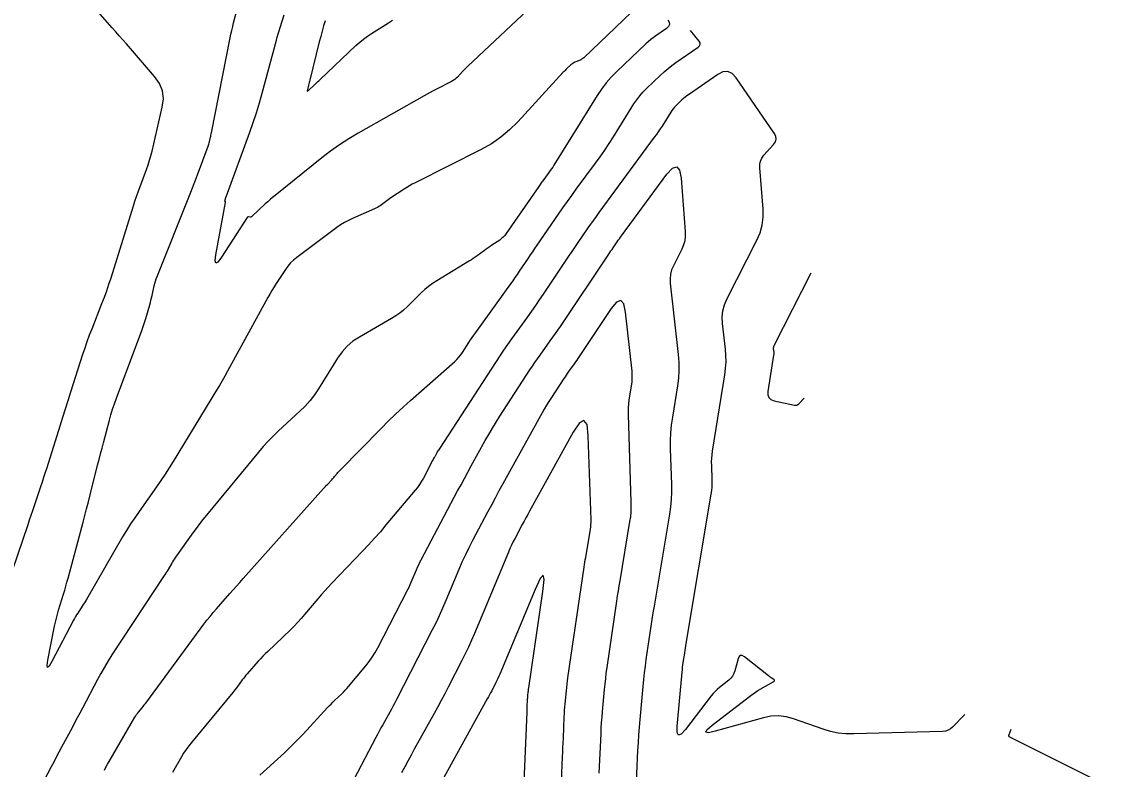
# Model space of a CAD drawing. Extents: x 658976 to 668721, y 639543 to 647196.
# Drawn here: x 662691.4 to 662845.7, y 643511.3 to 643617.2 of the extents above; entities that cross this region are included whole.
import ezdxf

# ---------------------------------------------------------------- set-up
doc = ezdxf.new("R2010")
doc.units = 0
doc.layers.add('Ex_Major Contours', color=7, linetype='Continuous')
doc.layers.add('Ex_Minor Contours', color=7, linetype='Continuous')

msp = doc.modelspace()

# ---------------------------------------------------------------- linework, layer by layer
at = {"layer": 'Ex_Major Contours'}
for points in [[(662777.75, 643618.56), (662770.98, 643612.12), (662770.84, 643612), (662770.7, 643611.9), (662770.55, 643611.81), (662770.38, 643611.74), (662769.72, 643611.47), (662769.56, 643611.4), (662769.41, 643611.31), (662769.26, 643611.21), (662769.13, 643611.09), (662768.59, 643610.58), (662768.45, 643610.46), (662768.32, 643610.33), (662768.2, 643610.19), (662768.07, 643610.06), (662761.63, 643603.04), (662760.47, 643601.88), (662759.22, 643600.84), (662757.89, 643599.92), (662756.46, 643599.12), (662747.08, 643594.39), (662746.68, 643594.18), (662746.29, 643593.96), (662745.9, 643593.73), (662745.52, 643593.48), (662743.65, 643592.24), (662743.46, 643592.11), (662743.27, 643591.98), (662743.08, 643591.84), (662742.89, 643591.7), (662742.13, 643591.15), (662741.94, 643591.02), (662741.74, 643590.9), (662741.53, 643590.79), (662741.32, 643590.69), (662738.22, 643589.33), (662737.65, 643589.06), (662737.09, 643588.75), (662736.54, 643588.42), (662736.02, 643588.05), (662730.32, 643583.8), (662729.86, 643583.43), (662729.45, 643583.03), (662729.07, 643582.59), (662728.72, 643582.11), (662727.43, 643580.14), (662727.11, 643579.64), (662726.8, 643579.14), (662726.5, 643578.63), (662726.21, 643578.12), (662720.53, 643567.68), (662720.15, 643567), (662719.77, 643566.32), (662719.37, 643565.65), (662718.97, 643564.99), (662712.83, 643554.92), (662712.26, 643554.01), (662711.68, 643553.11), (662711.08, 643552.21), (662710.47, 643551.33), (662707.99, 643547.82), (662707.38, 643546.93), (662706.79, 643546.04), (662706.22, 643545.13), (662705.67, 643544.2), (662700.54, 643535.36), (662700.4, 643535.11), (662700.25, 643534.87), (662700.09, 643534.62), (662699.94, 643534.38), (662699.3, 643533.41), (662699.14, 643533.17), (662698.99, 643532.92), (662698.85, 643532.67), (662698.71, 643532.42), (662695.63, 643526.54), (662695.24, 643525.88), (662695.02, 643525.69), (662694.96, 643525.98), (662695.08, 643526.74), (662696.03, 643531.55), (662696.15, 643532.12), (662696.29, 643532.69), (662696.44, 643533.26), (662696.6, 643533.83), (662697.29, 643536.09), (662697.46, 643536.65), (662697.62, 643537.22), (662697.78, 643537.78), (662697.93, 643538.35), (662700.06, 643546.28), (662700.32, 643547.25), (662700.57, 643548.21), (662700.82, 643549.18), (662701.07, 643550.15), (662702.13, 643554.38), (662702.34, 643555.18), (662702.54, 643555.97), (662702.75, 643556.77), (662702.95, 643557.56), (662703.79, 643560.74), (662704.01, 643561.53), (662704.25, 643562.31), (662704.51, 643563.09), (662704.79, 643563.86), (662708.37, 643573.48), (662708.53, 643573.9), (662708.67, 643574.32), (662708.81, 643574.75), (662708.94, 643575.18), (662709.5, 643577.1), (662709.59, 643577.43), (662709.68, 643577.77), (662709.76, 643578.11), (662709.84, 643578.44), (662710.13, 643579.8), (662710.21, 643580.14), (662710.31, 643580.47), (662710.41, 643580.8), (662710.54, 643581.13), (662715.12, 643592.58), (662715.41, 643593.31), (662715.69, 643594.04), (662715.97, 643594.76), (662716.25, 643595.5), (662717.76, 643599.58), (662717.82, 643599.73), (662717.87, 643599.89), (662717.91, 643600.04), (662717.95, 643600.2), (662718.1, 643600.84), (662718.14, 643601), (662718.17, 643601.16), (662718.21, 643601.32), (662718.24, 643601.48), (662720.9, 643614.93), (662721.01, 643615.47), (662721.13, 643616), (662721.25, 643616.54), (662721.38, 643617.07), (662721.91, 643619.19)], [(662773.16, 643510.71), (662773.41, 643516.32), (662773.45, 643517.1), (662773.5, 643517.89), (662773.55, 643518.67), (662773.62, 643519.45), (662773.9, 643522.57), (662773.98, 643523.35), (662774.07, 643524.13), (662774.16, 643524.9), (662774.27, 643525.68), (662775.66, 643535.12), (662775.76, 643535.84), (662775.87, 643536.56), (662775.99, 643537.27), (662776.11, 643537.99), (662777.51, 643546.38), (662777.61, 643547.06), (662777.67, 643547.75), (662777.7, 643548.44), (662777.69, 643549.13), (662777.29, 643561.54), (662777.29, 643562.05), (662777.31, 643562.57), (662777.35, 643563.08), (662777.42, 643563.59), (662777.75, 643565.63), (662777.81, 643566.14), (662777.84, 643566.65), (662777.84, 643567.16), (662777.8, 643567.68), (662776.87, 643576.08), (662776.62, 643577.23), (662776.2, 643577.7), (662775.61, 643577.48), (662774.86, 643576.57), (662770.13, 643569.51), (662769.97, 643569.27), (662769.81, 643569.04), (662769.64, 643568.8), (662769.47, 643568.56), (662768.8, 643567.63), (662768.63, 643567.39), (662768.47, 643567.15), (662768.31, 643566.91), (662768.15, 643566.67), (662766.38, 643563.95), (662766.04, 643563.41), (662765.7, 643562.87), (662765.38, 643562.32), (662765.07, 643561.77), (662759.51, 643551.71), (662758.96, 643550.72), (662758.42, 643549.72), (662757.88, 643548.71), (662757.35, 643547.71), (662755.22, 643543.68), (662754.69, 643542.67), (662754.2, 643541.65), (662753.72, 643540.62), (662753.27, 643539.57), (662751.44, 643535.18), (662750.98, 643534.1), (662750.5, 643533.03), (662750, 643531.98), (662749.47, 643530.93), (662744.44, 643521.15), (662744.21, 643520.7), (662743.97, 643520.25), (662743.73, 643519.8), (662743.49, 643519.36), (662742.5, 643517.57), (662742.25, 643517.13), (662742.01, 643516.68), (662741.77, 643516.23), (662741.53, 643515.78), (662734.78, 643502.9)]]:
    msp.add_lwpolyline(points, dxfattribs=at)
at = {"layer": 'Ex_Minor Contours'}
for points in [[(662764.51, 643620.29), (662754.56, 643610.92), (662754.37, 643610.74), (662754.18, 643610.55), (662753.99, 643610.36), (662753.81, 643610.16), (662753.09, 643609.38), (662752.91, 643609.2), (662752.71, 643609.03), (662752.49, 643608.88), (662752.26, 643608.75), (662750.09, 643607.66), (662749.65, 643607.43), (662749.22, 643607.2), (662748.78, 643606.97), (662748.35, 643606.72), (662739.03, 643601.44), (662737.69, 643600.64), (662736.38, 643599.79), (662735.1, 643598.88), (662733.87, 643597.92), (662727.25, 643592.61), (662726.9, 643592.31), (662726.55, 643592.02), (662726.21, 643591.71), (662725.87, 643591.4), (662723.96, 643589.61), (662723.92, 643589.57), (662723.86, 643589.55), (662723.81, 643589.54), (662723.75, 643589.54), (662723.51, 643589.58), (662723.45, 643589.58), (662723.4, 643589.57), (662723.35, 643589.54), (662723.32, 643589.49), (662719.67, 643583.86), (662719.16, 643583.16), (662718.85, 643582.99), (662718.75, 643583.33), (662718.85, 643584.19), (662720.23, 643591.62), (662720.23, 643591.64), (662720.23, 643591.65), (662720.22, 643591.67), (662720.21, 643591.68), (662720.17, 643591.73), (662720.16, 643591.74), (662720.16, 643591.76), (662720.16, 643591.77), (662720.16, 643591.79), (662720.24, 643592.14), (662720.25, 643592.21), (662720.27, 643592.27), (662720.29, 643592.34), (662720.31, 643592.4), (662723.68, 643601.59), (662724.16, 643602.96), (662724.61, 643604.33), (662725.03, 643605.72), (662725.43, 643607.11), (662727.44, 643614.6), (662727.56, 643615.05), (662727.69, 643615.5), (662727.82, 643615.95), (662727.96, 643616.4), (662728.53, 643618.18)], [(662686.33, 643528.63), (662692.27, 643545.95), (662692.5, 643546.63), (662692.72, 643547.3), (662692.95, 643547.97), (662693.18, 643548.65), (662694.08, 643551.35), (662694.3, 643552.02), (662694.52, 643552.7), (662694.74, 643553.38), (662694.96, 643554.06), (662696.83, 643559.97), (662697.21, 643561.17), (662697.59, 643562.37), (662697.97, 643563.56), (662698.35, 643564.76), (662700.04, 643570.1), (662700.34, 643571.02), (662700.66, 643571.92), (662700.99, 643572.83), (662701.33, 643573.72), (662702.74, 643577.3), (662703.09, 643578.2), (662703.41, 643579.1), (662703.73, 643580.01), (662704.02, 643580.92), (662707.21, 643591.15), (662707.41, 643591.8), (662707.63, 643592.44), (662707.85, 643593.09), (662708.09, 643593.73), (662709.04, 643596.29), (662709.27, 643596.93), (662709.47, 643597.58), (662709.66, 643598.23), (662709.83, 643598.9), (662711.28, 643605.09), (662711.43, 643606.29), (662711.3, 643607.42), (662710.89, 643608.48), (662710.2, 643609.48), (662706.19, 643614.08), (662705.69, 643614.65), (662705.19, 643615.22), (662704.69, 643615.8), (662704.19, 643616.37), (662702.17, 643618.65)], [(662782.85, 643617.48), (662783.05, 643617.14), (662783.09, 643616.82), (662782.96, 643616.53), (662782.67, 643616.26), (662781.18, 643615.23), (662780.81, 643614.96), (662780.45, 643614.68), (662780.11, 643614.39), (662779.77, 643614.09), (662775.64, 643610.15), (662774.87, 643609.37), (662774.15, 643608.55), (662773.49, 643607.68), (662772.88, 643606.76), (662766.73, 643596.89), (662766.57, 643596.63), (662766.4, 643596.37), (662766.22, 643596.12), (662766.04, 643595.87), (662765.31, 643594.88), (662765.13, 643594.63), (662764.95, 643594.38), (662764.78, 643594.13), (662764.6, 643593.88), (662759.99, 643587.19), (662759.79, 643586.93), (662759.57, 643586.69), (662759.33, 643586.48), (662759.07, 643586.28), (662757.96, 643585.55), (662757.69, 643585.37), (662757.43, 643585.18), (662757.16, 643584.99), (662756.9, 643584.8), (662755.85, 643584.04), (662755.58, 643583.85), (662755.32, 643583.67), (662755.05, 643583.49), (662754.77, 643583.32), (662750.14, 643580.5), (662749.56, 643580.12), (662749, 643579.71), (662748.46, 643579.26), (662747.95, 643578.79), (662745.97, 643576.83), (662745.46, 643576.36), (662744.92, 643575.92), (662744.35, 643575.52), (662743.76, 643575.15), (662739.2, 643572.54), (662738.28, 643571.94), (662737.46, 643571.24), (662736.74, 643570.45), (662736.11, 643569.55), (662733.4, 643565.19), (662732.83, 643564.33), (662732.2, 643563.52), (662731.52, 643562.75), (662730.78, 643562.02), (662727.74, 643559.22), (662726.99, 643558.5), (662726.27, 643557.76), (662725.57, 643557), (662724.9, 643556.22), (662717.52, 643547.29), (662717.03, 643546.68), (662716.54, 643546.05), (662716.07, 643545.42), (662715.61, 643544.78), (662713.17, 643541.33), (662713.02, 643541.12), (662712.88, 643540.9), (662712.75, 643540.69), (662712.62, 643540.47), (662712.11, 643539.59), (662711.98, 643539.37), (662711.84, 643539.15), (662711.71, 643538.93), (662711.57, 643538.72), (662704.16, 643527.49), (662703.61, 643526.63), (662703.08, 643525.76), (662702.57, 643524.87), (662702.09, 643523.98), (662699.97, 643519.95), (662699.61, 643519.25), (662699.24, 643518.55), (662698.87, 643517.86), (662698.5, 643517.16), (662697.01, 643514.39), (662696.64, 643513.69), (662696.27, 643513), (662695.91, 643512.3), (662695.54, 643511.61), (662691.4, 643503.7)], [(662734.36, 643617.37), (662734.13, 643616.63), (662733.91, 643615.88), (662733.71, 643615.12), (662733.51, 643614.37), (662732.17, 643608.92), (662732.13, 643608.75), (662732.08, 643608.59), (662732.04, 643608.42), (662732, 643608.25), (662731.83, 643607.59), (662731.8, 643607.46), (662731.82, 643607.4), (662731.89, 643607.41), (662731.99, 643607.49), (662732.87, 643608.32), (662733.06, 643608.5), (662733.25, 643608.68), (662733.44, 643608.86), (662733.62, 643609.04), (662738.71, 643613.85), (662739.24, 643614.32), (662739.78, 643614.77), (662740.34, 643615.18), (662740.92, 643615.57), (662743.3, 643617.08), (662743.88, 643617.46)], [(662703.08, 643511.15), (662703.3, 643511.57), (662703.54, 643511.98), (662703.77, 643512.39), (662707.41, 643518.68), (662707.52, 643518.86), (662707.64, 643519.03), (662707.76, 643519.2), (662707.89, 643519.36), (662708.42, 643520.01), (662708.56, 643520.17), (662708.69, 643520.33), (662708.81, 643520.5), (662708.94, 643520.67), (662717.18, 643531.83), (662717.6, 643532.39), (662718.04, 643532.95), (662718.5, 643533.5), (662718.96, 643534.04), (662720.84, 643536.17), (662721.31, 643536.7), (662721.78, 643537.24), (662722.26, 643537.77), (662722.73, 643538.3), (662734.11, 643551.07), (662734.24, 643551.22), (662734.38, 643551.37), (662734.52, 643551.52), (662734.66, 643551.66), (662735.29, 643552.32), (662735.39, 643552.43), (662735.49, 643552.54), (662735.58, 643552.65), (662735.68, 643552.76), (662736.06, 643553.21), (662736.15, 643553.33), (662736.25, 643553.44), (662736.35, 643553.54), (662736.45, 643553.65), (662742.27, 643559.59), (662743.29, 643560.6), (662744.32, 643561.6), (662745.37, 643562.58), (662746.43, 643563.54), (662752.69, 643569.07), (662752.99, 643569.36), (662753.28, 643569.67), (662753.54, 643570), (662753.79, 643570.34), (662754.71, 643571.77), (662754.94, 643572.12), (662755.18, 643572.47), (662755.42, 643572.82), (662755.67, 643573.17), (662760.63, 643580.06), (662760.95, 643580.51), (662761.27, 643580.97), (662761.58, 643581.42), (662761.89, 643581.88), (662763.12, 643583.71), (662763.43, 643584.17), (662763.74, 643584.63), (662764.05, 643585.08), (662764.36, 643585.54), (662767.41, 643589.96), (662768.02, 643590.85), (662768.65, 643591.73), (662769.28, 643592.61), (662769.91, 643593.48), (662772.64, 643597.18), (662773.3, 643598.09), (662773.94, 643599.02), (662774.56, 643599.95), (662775.16, 643600.9), (662778.08, 643605.59), (662778.46, 643606.17), (662778.89, 643606.72), (662779.34, 643607.24), (662779.83, 643607.74), (662781.85, 643609.66), (662782.37, 643610.13), (662782.9, 643610.58), (662783.45, 643611.01), (662784.02, 643611.42), (662787.17, 643613.6), (662787.38, 643613.79), (662787.47, 643614), (662787.44, 643614.23), (662787.29, 643614.47), (662786.07, 643615.97)], [(662824.94, 643519.03), (662823.2, 643517.26), (662822.89, 643517), (662822.56, 643516.81), (662822.19, 643516.69), (662821.79, 643516.65), (662809.21, 643516.29), (662808.1, 643516.31), (662807.01, 643516.42), (662805.93, 643516.64), (662804.87, 643516.96), (662800.66, 643518.44), (662799.61, 643518.73), (662798.55, 643518.84), (662797.48, 643518.79), (662796.41, 643518.58), (662789.58, 643516.66), (662788.63, 643516.46), (662788.23, 643516.53), (662788.41, 643516.89), (662789.14, 643517.54), (662794.61, 643521.74), (662794.94, 643521.98), (662795.27, 643522.21), (662795.61, 643522.43), (662795.96, 643522.64), (662797.88, 643523.73), (662797.96, 643523.79), (662797.98, 643523.86), (662797.96, 643523.92), (662797.89, 643523.98), (662797.5, 643524.25), (662797.4, 643524.32), (662797.3, 643524.38), (662797.21, 643524.46), (662797.11, 643524.53), (662793.72, 643527.2), (662793.41, 643527.39), (662793.16, 643527.4), (662792.96, 643527.24), (662792.82, 643526.91), (662792.36, 643525.22), (662792.23, 643524.84), (662792.04, 643524.49), (662791.79, 643524.18), (662791.49, 643523.9), (662790.19, 643522.87), (662789.87, 643522.6), (662789.57, 643522.31), (662789.29, 643522.01), (662789.03, 643521.69), (662785.38, 643516.9), (662784.78, 643516.25), (662784.39, 643516.11), (662784.19, 643516.48), (662784.2, 643517.36), (662784.9, 643525.05), (662784.93, 643525.39), (662784.97, 643525.73), (662785.01, 643526.07), (662785.06, 643526.4), (662785.26, 643527.75), (662785.31, 643528.09), (662785.36, 643528.43), (662785.41, 643528.77), (662785.47, 643529.1), (662789.01, 643550.27), (662789.08, 643550.78), (662789.13, 643551.28), (662789.15, 643551.79), (662789.14, 643552.29), (662789.08, 643554.33), (662789.07, 643554.83), (662789.09, 643555.34), (662789.14, 643555.84), (662789.21, 643556.35), (662790.94, 643567.19), (662791.06, 643568.1), (662791.11, 643569), (662791.1, 643569.91), (662791.03, 643570.82), (662790.63, 643574.46), (662790.59, 643575.36), (662790.68, 643576.23), (662790.9, 643577.08), (662791.25, 643577.91), (662795.49, 643586.27), (662795.93, 643587.32), (662796.22, 643588.39), (662796.36, 643589.5), (662796.35, 643590.64), (662795.89, 643596.52), (662795.89, 643597.02), (662796, 643597.48), (662796.19, 643597.9), (662796.49, 643598.3), (662797.84, 643599.82), (662798.11, 643600.21), (662798.21, 643600.6), (662798.16, 643601.01), (662797.95, 643601.42), (662792.55, 643609.27), (662791.99, 643609.88), (662791.37, 643610.16), (662790.68, 643610.12), (662789.94, 643609.75), (662785.79, 643606.88), (662785.55, 643606.7), (662785.32, 643606.52), (662785.09, 643606.33), (662784.87, 643606.13), (662784.02, 643605.32), (662783.81, 643605.11), (662783.62, 643604.89), (662783.44, 643604.65), (662783.28, 643604.41), (662782.05, 643602.44), (662781.79, 643602.03), (662781.52, 643601.63), (662781.25, 643601.23), (662780.96, 643600.84), (662773.11, 643590.18), (662772.72, 643589.64), (662772.33, 643589.09), (662771.94, 643588.55), (662771.56, 643588), (662770.04, 643585.79), (662769.66, 643585.24), (662769.28, 643584.68), (662768.9, 643584.13), (662768.53, 643583.57), (662765.2, 643578.59), (662764.66, 643577.79), (662764.11, 643576.99), (662763.55, 643576.2), (662762.99, 643575.41), (662760.73, 643572.27), (662760.17, 643571.49), (662759.62, 643570.69), (662759.08, 643569.89), (662758.55, 643569.08), (662750.47, 643556.65), (662750.39, 643556.52), (662750.31, 643556.39), (662750.23, 643556.25), (662750.16, 643556.12), (662749.86, 643555.58), (662749.78, 643555.44), (662749.71, 643555.31), (662749.64, 643555.17), (662749.56, 643555.04), (662748.25, 643552.55), (662747.99, 643552.09), (662747.71, 643551.66), (662747.41, 643551.23), (662747.09, 643550.83), (662742.96, 643545.9), (662742.16, 643544.95), (662741.33, 643544.02), (662740.5, 643543.1), (662739.64, 643542.19), (662735.29, 643537.64), (662734.78, 643537.11), (662734.29, 643536.56), (662733.8, 643536.01), (662733.33, 643535.45), (662731.44, 643533.2), (662730.97, 643532.65), (662730.47, 643532.11), (662729.96, 643531.58), (662729.44, 643531.06), (662726.21, 643527.97), (662725.87, 643527.64), (662725.53, 643527.29), (662725.19, 643526.94), (662724.87, 643526.58), (662723.32, 643524.81), (662723.13, 643524.6), (662722.95, 643524.38), (662722.78, 643524.16), (662722.61, 643523.94), (662721.94, 643523.03), (662721.77, 643522.81), (662721.6, 643522.59), (662721.43, 643522.37), (662721.25, 643522.15), (662715.41, 643515.09), (662715.02, 643514.59), (662714.65, 643514.09), (662714.3, 643513.56), (662713.98, 643513.02), (662712.71, 643510.84)], [(662725.08, 643510.43), (662728.58, 643513.63), (662729.27, 643514.27), (662729.93, 643514.92), (662730.59, 643515.58), (662731.23, 643516.26), (662734.7, 643520.02), (662734.93, 643520.27), (662735.18, 643520.52), (662735.43, 643520.77), (662735.68, 643521.01), (662736.69, 643521.98), (662736.94, 643522.23), (662737.18, 643522.48), (662737.41, 643522.74), (662737.64, 643523), (662740.12, 643525.96), (662740.59, 643526.55), (662741.02, 643527.17), (662741.42, 643527.81), (662741.79, 643528.47), (662746.05, 643536.76), (662746.22, 643537.1), (662746.39, 643537.45), (662746.54, 643537.8), (662746.69, 643538.15), (662747.28, 643539.56), (662747.43, 643539.92), (662747.59, 643540.26), (662747.76, 643540.61), (662747.94, 643540.95), (662753.11, 643550.72), (662753.59, 643551.61), (662754.07, 643552.51), (662754.55, 643553.4), (662755.04, 643554.3), (662757.01, 643557.86), (662757.51, 643558.74), (662758.03, 643559.62), (662758.56, 643560.48), (662759.1, 643561.34), (662763.35, 643567.88), (662763.69, 643568.4), (662764.04, 643568.92), (662764.4, 643569.44), (662764.77, 643569.95), (662766.23, 643571.99), (662766.6, 643572.5), (662766.96, 643573.02), (662767.31, 643573.53), (662767.66, 643574.05), (662774.53, 643584.3), (662774.67, 643584.52), (662774.82, 643584.74), (662774.97, 643584.95), (662775.11, 643585.17), (662775.71, 643586.03), (662775.86, 643586.24), (662776.01, 643586.46), (662776.16, 643586.67), (662776.32, 643586.88), (662782.75, 643595.62), (662783.54, 643596.48), (662784.13, 643596.67), (662784.53, 643596.2), (662784.75, 643595.05), (662785.34, 643587.47), (662785.35, 643586.83), (662785.27, 643586.19), (662785.1, 643585.58), (662784.85, 643584.99), (662783.66, 643582.64), (662783.41, 643582.04), (662783.25, 643581.43), (662783.18, 643580.8), (662783.21, 643580.15), (662784.32, 643570.06), (662784.41, 643568.94), (662784.42, 643567.83), (662784.36, 643566.72), (662784.22, 643565.61), (662783.51, 643561.17), (662783.35, 643560.06), (662783.26, 643558.95), (662783.21, 643557.83), (662783.22, 643556.71), (662783.39, 643551.62), (662783.4, 643550.57), (662783.35, 643549.52), (662783.26, 643548.47), (662783.11, 643547.43), (662780.93, 643534.38), (662780.77, 643533.44), (662780.62, 643532.49), (662780.47, 643531.55), (662780.33, 643530.6), (662779.78, 643526.82), (662779.65, 643525.87), (662779.53, 643524.93), (662779.42, 643523.98), (662779.33, 643523.02), (662778.9, 643518.34), (662778.81, 643517.24), (662778.73, 643516.14), (662778.66, 643515.04), (662778.6, 643513.93), (662778.16, 643504.03)], [(662803.1, 643581.58), (662797.89, 643571.3), (662797.85, 643571.2), (662797.82, 643571.09), (662797.81, 643570.98), (662797.81, 643570.87), (662797.87, 643570.41), (662797.87, 643570.29), (662797.88, 643570.18), (662797.87, 643570.06), (662797.85, 643569.95), (662797.03, 643564.82), (662797.02, 643564.33), (662797.17, 643563.95), (662797.47, 643563.67), (662797.93, 643563.51), (662800.8, 643562.9), (662800.97, 643562.88), (662801.12, 643562.9), (662801.27, 643562.97), (662801.4, 643563.08), (662802.16, 643563.85)], [(662767.62, 643504.96), (662767.96, 643513.05), (662767.99, 643513.71), (662768.02, 643514.37), (662768.05, 643515.03), (662768.08, 643515.69), (662768.21, 643518.71), (662768.23, 643519.17), (662768.26, 643519.64), (662768.3, 643520.1), (662768.34, 643520.56), (662768.5, 643522.41), (662768.55, 643522.87), (662768.6, 643523.33), (662768.66, 643523.79), (662768.72, 643524.24), (662771.02, 643539.94), (662771.07, 643540.28), (662771.13, 643540.62), (662771.18, 643540.97), (662771.24, 643541.31), (662771.91, 643545.33), (662771.96, 643545.65), (662771.99, 643545.98), (662772, 643546.31), (662772, 643546.64), (662771.61, 643558.52), (662771.43, 643560.12), (662771, 643560.73), (662770.35, 643560.37), (662769.45, 643559.04), (662763.29, 643547.88), (662763.03, 643547.4), (662762.77, 643546.92), (662762.51, 643546.44), (662762.25, 643545.96), (662761.23, 643544.04), (662760.98, 643543.55), (662760.75, 643543.06), (662760.52, 643542.57), (662760.3, 643542.07), (662755.5, 643530.54), (662755.08, 643529.57), (662754.65, 643528.6), (662754.19, 643527.64), (662753.72, 643526.7), (662751.77, 643522.92), (662751.29, 643521.98), (662750.79, 643521.04), (662750.29, 643520.11), (662749.77, 643519.17), (662746.97, 643514.11), (662746.51, 643513.28), (662746.06, 643512.45), (662745.62, 643511.62), (662745.18, 643510.79)], [(662762.28, 643503.99), (662762.94, 643519.35), (662762.95, 643519.55), (662762.95, 643519.76), (662762.96, 643519.96), (662762.97, 643520.16), (662763.01, 643521.1), (662763.02, 643521.24), (662763.03, 643521.39), (662763.04, 643521.53), (662763.05, 643521.67), (662763.1, 643522.24), (662763.12, 643522.38), (662763.13, 643522.53), (662763.15, 643522.67), (662763.17, 643522.81), (662765.17, 643536.46), (662765.35, 643538.17), (662765.23, 643538.78), (662764.81, 643538.32), (662764.08, 643536.76), (662759.08, 643524.76), (662758.95, 643524.46), (662758.82, 643524.16), (662758.68, 643523.86), (662758.53, 643523.57), (662757.93, 643522.4), (662757.78, 643522.11), (662757.62, 643521.82), (662757.47, 643521.53), (662757.31, 643521.24), (662750.61, 643509.16)], [(662845.66, 643508.64), (662831.32, 643515.82), (662831.22, 643515.88), (662831.17, 643515.97), (662831.16, 643516.07), (662831.19, 643516.19), (662831.5, 643516.94)]]:
    msp.add_lwpolyline(points, dxfattribs=at)

doc.saveas('drawing.dxf')
